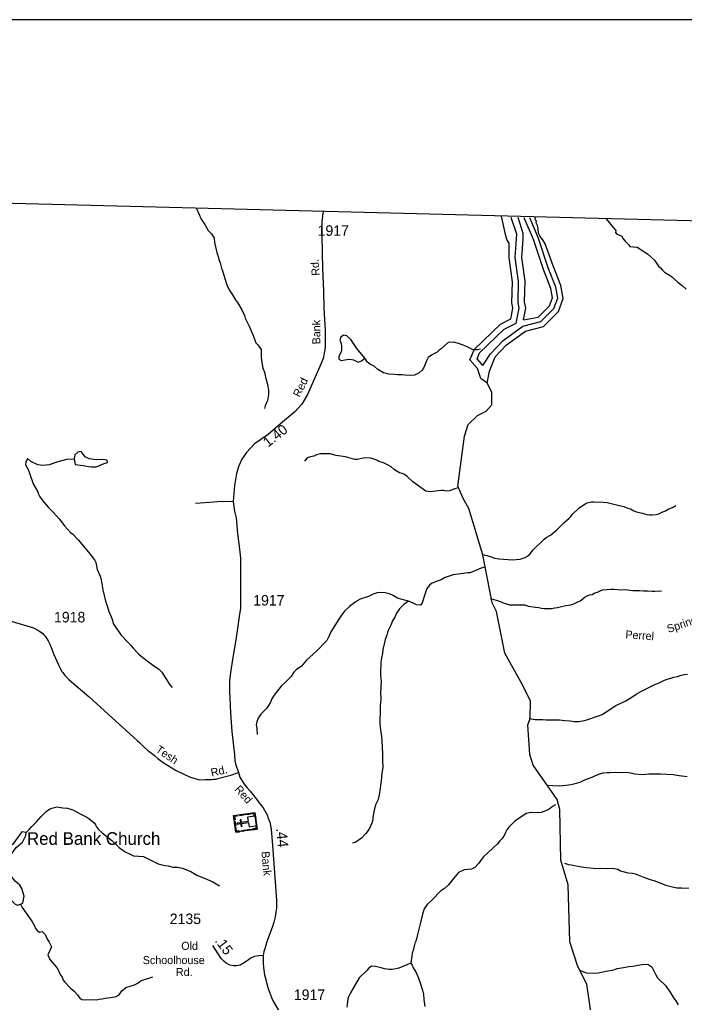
# Model space of a CAD drawing. Extents: x 1547597 to 1699558, y 810033 to 920809.
# Drawn here: x 1636730 to 1644617, y 906155 to 917817 of the extents above; entities that cross this region are included whole.
import ezdxf

# ---------------------------------------------------------------- set-up
doc = ezdxf.new("R2010")
doc.units = 0
for name, color, linetype in [('Exist Boundary Political CountyLine', 7, 'Continuous'), ('Exist Cultural Church with Cemetery CELL', 7, 'Continuous'), ('Exist Cultural Church with Cemetery Label', 7, 'Continuous'), ('Exist Hydrographic Creek Single Shore', 7, 'Continuous'), ('Exist Hydrographic Lake Shore', 7, 'Continuous'), ('Exist Hydrographic Misc Water Feature', 7, 'Continuous'), ('Exist Road Non-System Type 51', 7, 'Continuous'), ('Exist Road Non-System Type 51 Label', 7, 'Continuous'), ('Exist Road Secondary Mileage Hundredths English Label', 7, 'Continuous'), ('Exist Road Secondary Type 51 Attributed', 7, 'Continuous'), ('Exist Road Secondary Type 51 Label', 7, 'Continuous'), ('Exist Road Secondary Type 51 Number Label', 7, 'Continuous'), ('Map Preparation Inset Cut Line', 7, 'Continuous')]:
    doc.layers.add(name, color=color, linetype=linetype)

msp = doc.modelspace()

# ---------------------------------------------------------------- linework, layer by layer
at = {"layer": 'Exist Boundary Political CountyLine'}
msp.add_lwpolyline([(1645452, 915409), (1613629, 916224), (1612894, 916243), (1609408, 916317), (1604567, 916436), (1604121, 916447), (1597984, 916598), (1592972, 916723), (1585567, 916910), (1571996, 917227)], dxfattribs=at)
at = {"layer": 'Exist Cultural Church with Cemetery CELL'}
for points in [[(1639295, 908174), (1639267, 908371), (1639519, 908407), (1639547, 908210)], [(1639310, 908377), (1639311, 908366), (1639279, 908361), (1639285, 908321), (1639274, 908320), (1639267, 908371)], [(1639384, 908376), (1639341, 908370), (1639339, 908381), (1639382, 908387)], [(1639449, 908385), (1639406, 908379), (1639404, 908391), (1639447, 908397)], [(1639523, 908374), (1639512, 908372), (1639509, 908394), (1639469, 908388), (1639467, 908399), (1639519, 908407)], [(1639284, 908247), (1639277, 908298), (1639288, 908300), (1639296, 908249)], [(1639541, 908252), (1639525, 908363), (1639435, 908351), (1639442, 908300), (1639362, 908289), (1639357, 908322), (1639346, 908320), (1639351, 908287), (1639309, 908281), (1639311, 908270), (1639352, 908276), (1639357, 908243), (1639368, 908245), (1639363, 908277), (1639444, 908289), (1639451, 908240)], [(1639338, 908180), (1639336, 908191), (1639304, 908187), (1639298, 908227), (1639287, 908225), (1639295, 908174)], [(1639411, 908190), (1639368, 908184), (1639367, 908195), (1639409, 908202)], [(1639478, 908200), (1639435, 908194), (1639433, 908205), (1639476, 908211)], [(1639542, 908242), (1639531, 908241), (1639534, 908219), (1639494, 908213), (1639495, 908202), (1639547, 908210)]]:
    msp.add_lwpolyline(points, close=True, dxfattribs=at)
at = {"layer": 'Exist Hydrographic Creek Single Shore'}
for points in [[(1641993, 912133), (1641984, 912153), (1641928, 912282), (1642010, 912874), (1642053, 913014), (1642163, 913121), (1642264, 913171), (1642331, 913245), (1642333, 913396), (1642278, 913504)], [(1643520, 905963), (1643458, 906371), (1643352, 906580), (1643256, 906874), (1643239, 907551), (1643151, 907841), (1643141, 908442), (1643109, 908561), (1642823, 908971), (1642782, 909096), (1642761, 909448), (1642787, 909523), (1642790, 909730), (1642700, 909915), (1642488, 910301), (1642386, 910795), (1642337, 910895), (1642227, 911465), (1642059, 912016), (1641993, 912133)]]:
    msp.add_lwpolyline(points, dxfattribs=at)
at = {"layer": 'Exist Hydrographic Lake Shore'}
for points in [[(1642278, 913504), (1642202, 913558), (1642161, 913677), (1642073, 913779), (1642125, 913906), (1642434, 914205), (1642558, 914265), (1642582, 914393), (1642571, 914456), (1642577, 914706), (1642537, 914992), (1642538, 915166), (1642512, 915209), (1642493, 915268), (1642449, 915486)], [(1642226, 913714), (1642158, 913793), (1642187, 913864), (1642477, 914144), (1642623, 914215), (1642657, 914393), (1642644, 914461), (1642650, 914711), (1642610, 914994), (1642627, 915216), (1642628, 915270), (1642563, 915471)], [(1642226, 913714), (1642316, 913853), (1642466, 914008), (1642702, 914179), (1642914, 914234), (1643068, 914389), (1643114, 914513), (1643090, 914643), (1643000, 914873), (1642881, 915231), (1642783, 915465)], [(1642278, 913504), (1642303, 913646), (1642372, 913817), (1642508, 913960), (1642730, 914119), (1642947, 914176), (1643123, 914353), (1643180, 914507), (1643152, 914661), (1643061, 914895), (1642965, 915156), (1642938, 915206), (1642904, 915244), (1642886, 915285), (1642881, 915336), (1642875, 915376), (1642859, 915406), (1642862, 915424), (1642848, 915442), (1642849, 915475)], [(1642708, 914256), (1642735, 914392), (1642721, 914467), (1642727, 914715), (1642688, 914996), (1642704, 915212), (1642706, 915281), (1642644, 915469)], [(1642708, 914256), (1642883, 914288), (1643016, 914422), (1643052, 914518), (1643032, 914627), (1642944, 914852), (1642825, 915210), (1642718, 915467)]]:
    msp.add_lwpolyline(points, dxfattribs=at)
at = {"layer": 'Exist Hydrographic Misc Water Feature'}
for points in [[(1638827, 915578), (1638883, 915451), (1638926, 915387), (1638967, 915314), (1639005, 915274), (1639036, 915225), (1639042, 915174), (1639070, 915053), (1639085, 915005), (1639093, 914972), (1639108, 914932), (1639124, 914868), (1639135, 914836), (1639147, 914796), (1639187, 914671), (1639216, 914610), (1639256, 914552), (1639295, 914486), (1639315, 914461), (1639366, 914373), (1639397, 914308), (1639404, 914276), (1639452, 914181), (1639471, 914131), (1639502, 914071), (1639521, 914015), (1639533, 913982), (1639555, 913958), (1639596, 913902), (1639597, 913821), (1639598, 913773), (1639617, 913681), (1639633, 913633), (1639646, 913575), (1639667, 913504), (1639675, 913464), (1639682, 913416), (1639681, 913368), (1639669, 913296), (1639656, 913264), (1639644, 913233), (1639633, 913201)], [(1643688, 915454), (1643775, 915345), (1643803, 915317), (1643799, 915290), (1643815, 915272), (1643870, 915252), (1643891, 915218), (1643913, 915189), (1643939, 915163), (1643953, 915148), (1643970, 915124), (1644057, 915116), (1644137, 915065), (1644181, 915039), (1644263, 914962), (1644310, 914893), (1644334, 914871), (1644356, 914845), (1644381, 914822), (1644441, 914787), (1644465, 914769), (1644540, 914702), (1644591, 914661), (1644639, 914617)], [(1640825, 913800), (1640730, 913915), (1640659, 914020), (1640610, 914067), (1640574, 914073), (1640541, 914051), (1640529, 914014), (1640544, 913973), (1640548, 913941), (1640547, 913893), (1640537, 913861), (1640515, 913822), (1640516, 913790), (1640546, 913773), (1640610, 913784), (1640648, 913788), (1640690, 913779), (1640746, 913751), (1640786, 913768), (1640825, 913800)], [(1642199, 913908), (1642159, 913897), (1642111, 913897), (1642032, 913938), (1641992, 913955), (1641936, 913975), (1641878, 913990), (1641816, 913985), (1641731, 913910), (1641707, 913894), (1641683, 913873), (1641659, 913859), (1641618, 913835), (1641578, 913806), (1641556, 913768), (1641525, 913689), (1641504, 913657), (1641469, 913625), (1641416, 913598), (1641366, 913593), (1641306, 913599), (1641268, 913604), (1641212, 913601), (1641176, 913605), (1641112, 913610), (1641048, 913627), (1640980, 913666), (1640937, 913704), (1640893, 913725), (1640854, 913757), (1640825, 913800)], [(1637377, 912605), (1637381, 912578), (1637388, 912537), (1637484, 912528), (1637548, 912515), (1637580, 912511), (1637636, 912510), (1637732, 912549), (1637770, 912562), (1637769, 912591), (1637721, 912597), (1637641, 912594), (1637609, 912599), (1637553, 912607), (1637505, 912630), (1637458, 912693), (1637418, 912683), (1637386, 912651), (1637377, 912605)], [(1636821, 912609), (1636803, 912565), (1636800, 912533), (1636832, 912477), (1636851, 912424), (1636891, 912308), (1636946, 912213)], [(1636821, 912609), (1636859, 912576), (1636941, 912539), (1637004, 912530), (1637084, 912537), (1637186, 912575), (1637289, 912603), (1637377, 912605)], [(1641925, 912258), (1641894, 912251), (1641830, 912224), (1641791, 912221), (1641757, 912229), (1641728, 912231), (1641606, 912214), (1641548, 912220), (1641396, 912332), (1641329, 912397), (1641298, 912419), (1641270, 912431), (1641238, 912440), (1641178, 912475), (1641139, 912509), (1641093, 912535), (1641046, 912556), (1640992, 912575), (1640968, 912591), (1640896, 912612), (1640836, 912617), (1640804, 912613), (1640740, 912598), (1640708, 912599), (1640598, 912630), (1640487, 912644), (1640413, 912663), (1640373, 912663), (1640333, 912664), (1640301, 912664), (1640253, 912653), (1640221, 912637), (1640180, 912630), (1640140, 912616), (1640108, 912576)], [(1636946, 912213), (1636953, 912187), (1636970, 912153), (1637019, 912088), (1637068, 912031), (1637117, 911984), (1637164, 911934), (1637200, 911893), (1637262, 911812), (1637333, 911731), (1637359, 911710), (1637422, 911643), (1637486, 911568), (1637563, 911479), (1637618, 911406), (1637633, 911374), (1637641, 911334), (1637650, 911293), (1637685, 911213), (1637698, 911173), (1637701, 911141), (1637709, 911108), (1637712, 911068), (1637720, 911036), (1637750, 910916), (1637767, 910859), (1637786, 910795), (1637815, 910731), (1637830, 910690), (1637841, 910650), (1637871, 910602), (1637935, 910513), (1638012, 910431), (1638047, 910391), (1638077, 910360), (1638139, 910293), (1638173, 910262), (1638244, 910207), (1638323, 910148), (1638379, 910115), (1638418, 910074), (1638513, 909923), (1638539, 909890)], [(1642221, 911472), (1642279, 911457), (1642335, 911440), (1642366, 911427), (1642414, 911420), (1642582, 911407), (1642622, 911409), (1642670, 911416), (1642726, 911433), (1642757, 911452), (1642787, 911478), (1642824, 911525), (1642954, 911651), (1642978, 911671), (1643027, 911700), (1643104, 911762), (1643185, 911847), (1643250, 911900), (1643270, 911922), (1643287, 911945), (1643366, 912020), (1643439, 912071), (1643465, 912084), (1643515, 912094), (1643541, 912095), (1643653, 912091), (1643701, 912086), (1643733, 912080), (1643844, 912050), (1643900, 912039), (1643948, 912020), (1643979, 912012), (1644019, 911989), (1644059, 911974), (1644122, 911961), (1644170, 911944), (1644202, 911940), (1644234, 911939), (1644282, 911944), (1644314, 911952), (1644363, 911975), (1644395, 911990), (1644423, 912008), (1644475, 912029), (1644516, 912052)], [(1642248, 911319), (1642205, 911308), (1642180, 911294), (1642076, 911254), (1642044, 911251), (1641996, 911243), (1641875, 911229), (1641779, 911197), (1641730, 911170), (1641682, 911153), (1641618, 911124), (1641593, 911106), (1641563, 911065), (1641540, 911007), (1641504, 910896), (1641484, 910870), (1641438, 910873), (1641398, 910894), (1641342, 910917)], [(1642318, 910948), (1642422, 910916), (1642478, 910893), (1642541, 910872), (1642601, 910873), (1642721, 910871), (1642769, 910858), (1642849, 910845), (1642889, 910842), (1642921, 910834), (1642953, 910829), (1643041, 910828), (1643081, 910839), (1643113, 910842), (1643145, 910848), (1643209, 910863), (1643239, 910868), (1643270, 910874), (1643305, 910883), (1643338, 910899), (1643382, 910922), (1643437, 910963), (1643465, 910978), (1643491, 910990), (1643523, 910997), (1643553, 911015), (1643587, 911022), (1643616, 911038), (1643644, 911049), (1643748, 911060), (1643780, 911057), (1643868, 911049), (1643916, 911053), (1644004, 911041), (1644084, 911042), (1644131, 911037), (1644179, 911038), (1644235, 911033), (1644267, 911033), (1644347, 911039)], [(1641342, 910917), (1641252, 910939), (1641207, 910955), (1641160, 910984), (1641120, 911002), (1641068, 911017), (1641004, 911020), (1640972, 911015), (1640924, 910998), (1640868, 910971), (1640771, 910940), (1640715, 910909), (1640690, 910890), (1640642, 910852), (1640585, 910799), (1640548, 910752), (1640517, 910703), (1640423, 910552), (1640398, 910495), (1640373, 910449), (1640253, 910321), (1640132, 910217), (1640072, 910144), (1640010, 910101), (1639983, 910072), (1639950, 910022), (1639879, 909949), (1639831, 909906), (1639749, 909802), (1639724, 909764), (1639701, 909710), (1639681, 909679), (1639660, 909641), (1639593, 909576), (1639559, 909527), (1639544, 909485), (1639535, 909447), (1639543, 909405), (1639547, 909333)], [(1641342, 910917), (1641290, 910877), (1641237, 910824), (1641202, 910775), (1641184, 910733), (1641153, 910684), (1641134, 910630), (1641105, 910575), (1641095, 910545), (1641086, 910511), (1641067, 910463), (1641048, 910376), (1641039, 910346), (1641034, 910296), (1641026, 910264), (1641017, 910192), (1641016, 910160), (1641013, 910096), (1641010, 910032), (1641014, 910000), (1641019, 909968), (1641013, 909818), (1641014, 909776), (1641014, 909744), (1641006, 909674), (1641007, 909608), (1641002, 909504), (1641005, 909464), (1641012, 909384), (1641025, 909312), (1641033, 909192), (1641037, 909096), (1641034, 909064), (1641036, 909024), (1641039, 908944), (1641029, 908874), (1641018, 908784), (1641011, 908730), (1641009, 908696), (1640997, 908617), (1640982, 908561), (1640953, 908499), (1640945, 908465), (1640936, 908434), (1640919, 908354), (1640919, 908322), (1640910, 908282), (1640875, 908211), (1640836, 908157), (1640785, 908104), (1640720, 908057), (1640680, 908046)], [(1642775, 909522), (1642847, 909513), (1642887, 909510), (1642935, 909511), (1642975, 909509), (1643135, 909506), (1643199, 909501), (1643263, 909496), (1643311, 909489), (1643367, 909488), (1643447, 909503), (1643600, 909556), (1643640, 909573), (1643804, 909677), (1643848, 909698), (1643922, 909733), (1644007, 909785), (1644044, 909813), (1644108, 909847), (1644273, 909931), (1644310, 909944), (1644382, 909979), (1644414, 909990), (1644455, 910004), (1644493, 910015), (1644535, 910024), (1644567, 910036), (1644615, 910045), (1644655, 910048)], [(1643006, 908733), (1643058, 908729), (1643138, 908726), (1643210, 908731), (1643274, 908742), (1643323, 908753), (1643379, 908770), (1643443, 908799), (1643524, 908829), (1643564, 908847), (1643612, 908868), (1643653, 908877), (1643699, 908882), (1643733, 908882), (1643797, 908887), (1643837, 908884), (1643917, 908885), (1643955, 908882), (1643980, 908880), (1644028, 908867), (1644068, 908862), (1644124, 908861), (1644196, 908868), (1644332, 908868), (1644484, 908859), (1644556, 908848), (1644588, 908845), (1644652, 908836)], [(1643089, 908500), (1643054, 908478), (1643014, 908446), (1642982, 908431), (1642917, 908410), (1642869, 908403), (1642797, 908408), (1642741, 908395), (1642604, 908307), (1642535, 908234), (1642510, 908201), (1642494, 908171), (1642475, 908129), (1642452, 908096), (1642428, 908070), (1642401, 908035), (1642233, 907881), (1642213, 907860), (1642174, 907802), (1642131, 907757), (1642091, 907736), (1642003, 907729), (1641938, 907696), (1641877, 907626), (1641820, 907549), (1641771, 907507), (1641722, 907474), (1641629, 907376), (1641564, 907317), (1641529, 907265), (1641514, 907218), (1641482, 907088), (1641465, 907025), (1641450, 906961), (1641442, 906921), (1641429, 906883), (1641417, 906857), (1641408, 906810), (1641399, 906770), (1641389, 906740), (1641384, 906706), (1641371, 906619)], [(1636806, 908170), (1636848, 908211), (1636873, 908243), (1636930, 908298), (1636983, 908361), (1637043, 908420), (1637084, 908447), (1637112, 908461), (1637176, 908476), (1637240, 908464), (1637296, 908459), (1637360, 908438), (1637455, 908387), (1637526, 908354), (1637550, 908337), (1637613, 908286), (1637631, 908262), (1637640, 908238), (1637664, 908205), (1637707, 908167), (1637818, 908081), (1637912, 907991), (1637983, 907942), (1638047, 907909), (1638079, 907892), (1638198, 907886), (1638309, 907830), (1638373, 907799), (1638453, 907778), (1638492, 907775), (1638548, 907760), (1638604, 907759), (1638660, 907746), (1638708, 907726), (1638759, 907707), (1638831, 907663), (1638958, 907615), (1639021, 907584), (1639100, 907539)], [(1636806, 908170), (1636755, 908179), (1636650, 908034), (1636525, 907937), (1636500, 907928), (1636474, 907929), (1636441, 907941), (1636401, 907979), (1636338, 908057), (1636197, 907896)], [(1636741, 907319), (1636768, 907333), (1636784, 907414), (1636756, 907507), (1636733, 907544), (1636676, 907595), (1636634, 907648), (1636589, 907762), (1636587, 907827), (1636607, 907875), (1636689, 907991), (1636763, 908057), (1636804, 908135), (1636806, 908170)], [(1636197, 907896), (1636144, 907832), (1636205, 907756), (1636247, 907719), (1636259, 907689), (1636276, 907662), (1636381, 907604), (1636429, 907572), (1636678, 907320), (1636706, 907310), (1636741, 907319)], [(1643193, 907806), (1643243, 907792), (1643275, 907788), (1643395, 907764), (1643450, 907755), (1643578, 907745), (1643634, 907746), (1643706, 907742), (1643760, 907749), (1643786, 907745), (1643826, 907734), (1643858, 907714), (1643945, 907692), (1644001, 907687), (1644033, 907681), (1644065, 907668), (1644144, 907635), (1644224, 907610), (1644256, 907603), (1644399, 907547), (1644478, 907525), (1644526, 907516), (1644582, 907516), (1644614, 907511), (1644670, 907516)], [(1636741, 907319), (1636761, 907281), (1636786, 907240), (1636874, 907119), (1636905, 907062), (1636919, 907030), (1636937, 907006), (1636964, 906987), (1636996, 906995), (1637034, 906962), (1637055, 906904), (1637080, 906871), (1637109, 906815), (1637093, 906777), (1637062, 906720), (1637089, 906663), (1637160, 906582), (1637181, 906550), (1637212, 906485), (1637233, 906453), (1637247, 906420), (1637265, 906396), (1637331, 906323), (1637375, 906288), (1637414, 906246), (1637442, 906206), (1637469, 906190), (1637506, 906185), (1637579, 906187), (1637643, 906184), (1637673, 906191), (1637707, 906195), (1637745, 906206), (1637771, 906210), (1637811, 906213), (1637876, 906224), (1637912, 906245), (1637943, 906293), (1637991, 906330), (1638094, 906364), (1638130, 906383), (1638171, 906413), (1638199, 906424), (1638263, 906441), (1638311, 906458)], [(1641371, 906619), (1641228, 906561), (1641196, 906551), (1641148, 906546), (1641116, 906543), (1641060, 906551), (1641020, 906564), (1640952, 906581), (1640904, 906584), (1640872, 906559), (1640848, 906535), (1640758, 906445), (1640655, 906270), (1640632, 906221), (1640624, 906195), (1640620, 906163), (1640613, 906099)], [(1641371, 906619), (1641386, 906598), (1641400, 906566), (1641429, 906517), (1641454, 906461), (1641473, 906412), (1641509, 906300), (1641521, 906252), (1641524, 906188), (1641536, 906107)], [(1643368, 906541), (1643422, 906517), (1643454, 906505), (1643534, 906501), (1643598, 906506), (1643686, 906525), (1643759, 906536), (1643791, 906543), (1643821, 906555), (1643895, 906569), (1643959, 906580), (1644007, 906583), (1644063, 906598), (1644112, 906605), (1644184, 906610), (1644231, 906576), (1644277, 906481), (1644299, 906448), (1644321, 906424), (1644393, 906355), (1644454, 906270), (1644473, 906237), (1644495, 906197), (1644516, 906173), (1644544, 906124)]]:
    msp.add_lwpolyline(points, dxfattribs=at)
at = {"layer": 'Exist Road Non-System Type 51'}
msp.add_lwpolyline([(1639264, 912099), (1639078, 912097), (1638981, 912088), (1638818, 912074)], dxfattribs=at)
at = {"layer": 'Exist Road Secondary Type 51 Attributed'}
for points in [[(1640331, 915540), (1640326, 915517), (1640314, 915425), (1640315, 915264), (1640319, 915052), (1640322, 914864), (1640334, 914600), (1640340, 914392), (1640356, 914129), (1640356, 913924), (1640330, 913796), (1640292, 913703), (1640231, 913566), (1640144, 913368), (1640077, 913253), (1639994, 913163), (1639824, 913019), (1639677, 912894), (1639517, 912782), (1639421, 912680), (1639364, 912600), (1639332, 912523), (1639303, 912430), (1639279, 912288), (1639264, 912099), (1639278, 911985), (1639297, 911907), (1639313, 911718), (1639338, 911534), (1639352, 911425), (1639349, 910833), (1639335, 910736), (1639316, 910591), (1639294, 910456), (1639261, 910246), (1639231, 910068), (1639218, 909971), (1639218, 909911), (1639219, 909866), (1639219, 909832), (1639223, 909771), (1639233, 909589), (1639247, 909369), (1639280, 909092), (1639283, 909024), (1639289, 908984), (1639325, 908884)], [(1636628, 910678), (1636892, 910598), (1636954, 910567), (1636981, 910549), (1637001, 910535), (1637017, 910517), (1637031, 910499), (1637049, 910476), (1637067, 910444), (1637088, 910406), (1637111, 910346), (1637135, 910285), (1637192, 910160), (1637213, 910115), (1637228, 910087), (1637240, 910069), (1637266, 910033), (1637312, 909988), (1637345, 909958), (1637554, 909781), (1637916, 909454), (1637992, 909381), (1638035, 909341), (1638085, 909298), (1638124, 909262), (1638157, 909235), (1638200, 909193), (1638254, 909139), (1638289, 909115), (1638332, 909081), (1638368, 909051), (1638433, 909000), (1638586, 908905), (1638746, 908831), (1638859, 908797), (1638932, 908799), (1638980, 908799), (1639009, 908801), (1639025, 908802), (1639037, 908803), (1639061, 908805), (1639081, 908811), (1639234, 908852), (1639325, 908884)], [(1639325, 908884), (1639342, 908829), (1639394, 908745), (1639424, 908706), (1639466, 908663), (1639538, 908567), (1639573, 908524), (1639619, 908465), (1639665, 908381), (1639680, 908339), (1639698, 908293), (1639713, 908210), (1639730, 908015), (1639756, 907635), (1639766, 907536), (1639770, 907470), (1639776, 907368), (1639776, 907330), (1639776, 907273), (1639770, 907224), (1639760, 907170), (1639744, 907105), (1639725, 907042), (1639683, 906927), (1639658, 906862), (1639638, 906792), (1639628, 906757), (1639621, 906712)], [(1639621, 906712), (1639569, 906707), (1639517, 906701), (1639478, 906683), (1639445, 906660), (1639392, 906626), (1639347, 906597), (1639305, 906589), (1639269, 906587), (1639225, 906597), (1639182, 906622), (1639151, 906643), (1639122, 906676), (1639020, 906829)], [(1639621, 906712), (1639619, 906674), (1639619, 906623), (1639623, 906568), (1639636, 906483), (1639650, 906428), (1639664, 906373), (1639678, 906321), (1639694, 906275), (1639718, 906213), (1639741, 906161), (1639948, 905808)]]:
    msp.add_lwpolyline(points, dxfattribs=at)
at = {"layer": 'Map Preparation Inset Cut Line'}
msp.add_lwpolyline([(1633724, 874749), (1696240, 874749), (1696240, 917817), (1633724, 917817)], close=True, dxfattribs=at)

# ---------------------------------------------------------------- texts
at = {"layer": 'Exist Cultural Church with Cemetery Label'}
msp.add_text('Red Bank Church', height=150, dxfattribs=at).set_placement((1636816, 908024))
at = {"layer": 'Exist Road Non-System Type 51 Label'}
for s, rotation, p in [('Spring', 19.2075, (1644430, 910538)), ('Perrel', 356.1397, (1643915, 910475))]:
    msp.add_text(s, height=95, rotation=rotation, dxfattribs=at).set_placement(p)
at = {"layer": 'Exist Road Secondary Mileage Hundredths English Label'}
for s, height, rotation, p in [('1.40', 120, 38.2105, (1639676, 912737)), ('.44', 125, 275.0429, (1639774, 908220)), ('.15', 120, 306.4412, (1639040, 906884))]:
    msp.add_text(s, height=height, rotation=rotation, dxfattribs=at).set_placement(p)
at = {"layer": 'Exist Road Secondary Type 51 Label'}
for s, rotation, p in [('Rd.', 94.7079, (1640291, 914782)), ('Bank', 90.3172, (1640298, 913964)), ('Red', 63.6494, (1640052, 913329)), ('Tesh', 325.8839, (1638335, 909134)), ('Rd.', 12.9374, (1639009, 908833)), ('Red', 311.7709, (1639274, 908679)), ('Bank', 275.2711, (1639598, 907943))]:
    msp.add_text(s, height=95, rotation=rotation, dxfattribs=at).set_placement(p)
for s, p in [('Old', (1638647, 906778)), ('Schoolhouse', (1638191, 906609)), ('Rd.', (1638584, 906468))]:
    msp.add_text(s, height=95, dxfattribs=at).set_placement(p)
at = {"layer": 'Exist Road Secondary Type 51 Number Label'}
for s, p in [('1917', (1640265, 915252)), ('1917', (1639501, 910864)), ('1918', (1637137, 910664)), ('2135', (1638510, 907084)), ('1917', (1639983, 906183))]:
    msp.add_text(s, height=125, dxfattribs=at).set_placement(p)

doc.saveas('drawing.dxf')
